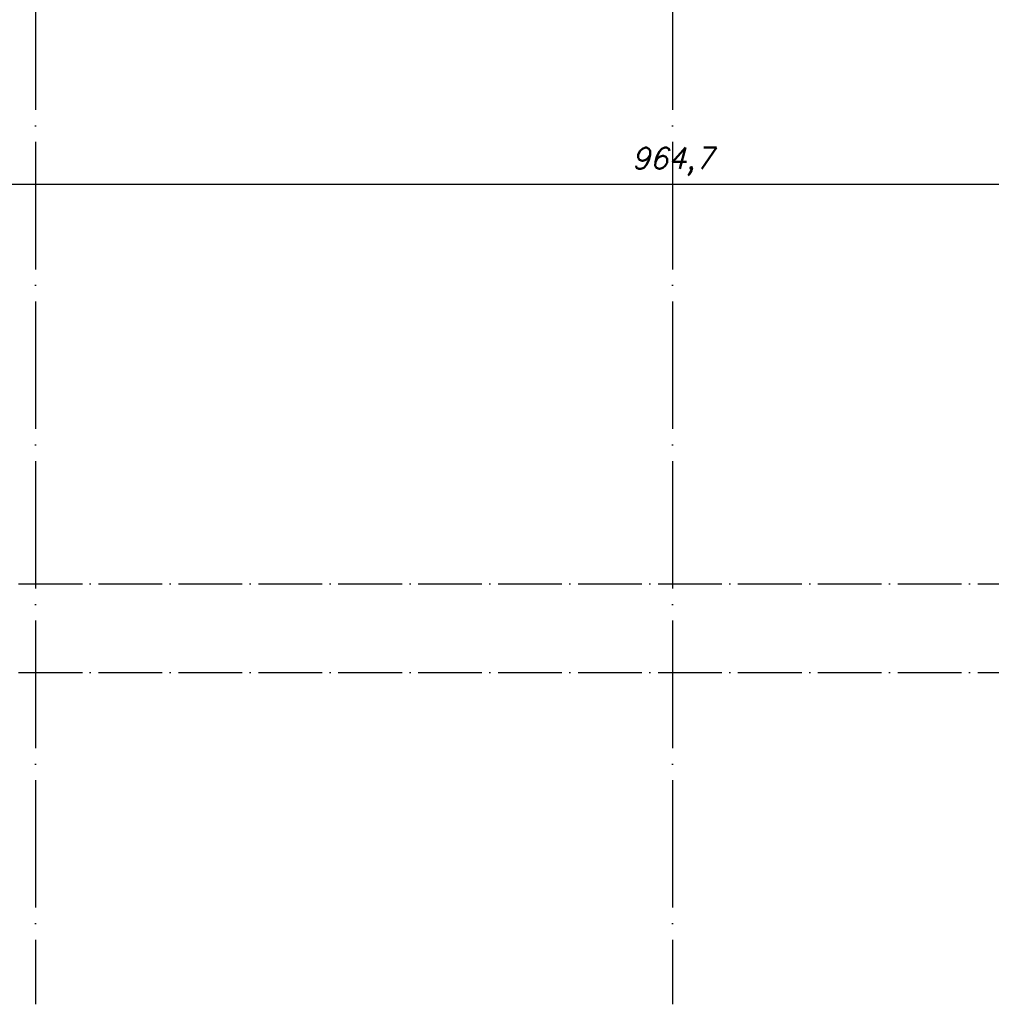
# Model space of a CAD drawing. Header units: millimetres. Extents: x 1814 to 94182, y 11562 to 49454.
# Tile 717 of 746: x 52481 to 52847, y 24915 to 25286. Entities that reach past the tile are written whole.
import ezdxf

# ---------------------------------------------------------------- set-up
doc = ezdxf.new("R2010")
doc.units = ezdxf.units.MM
doc.linetypes.add('ACAD_ISO04W100', pattern=[30, 24, -3, 0, -3])
doc.layers.add('AS_Siatki', color=72, linetype='Continuous')
doc.layers.add('osie', color=40, linetype='ACAD_ISO04W100')
doc.layers.add('wymiar', color=135, linetype='Continuous', lineweight=9)
doc.styles.add('WYMIARY', font='simplex.shx', dxfattribs={"oblique": 15})
doc.dimstyles.new('1-50', dxfattribs={"dimscale": 50, "dimtxt": 0.16, "dimasz": 0.2, "dimexe": 0.1, "dimexo": 0.1, "dimgap": 0.075, "dimtad": 1, "dimdec": 1, "dimrnd": 0.1, "dimzin": 9, "dimtxsty": 'WYMIARY', "dimblk": 'ARCHTICK', "dimcen": 0.2, "dimdle": 0.15, "dimadec": 1, "dimazin": 1, "dimtfac": 1, "dimtdec": 1, "dimtix": 1, "dimtmove": 2, "dimatfit": 3, "dimldrblk": 'ARCHTICK', "dimfxl": 0, "dimarcsym": 0})

# ---------------------------------------------------------------- blocks, each defined once
blk = doc.blocks.new('_ARCHTICK')
at = {"color": 0, "linetype": 'ByBlock', "lineweight": -2}
blk.add_solid([(0.398, 0.309), (0.309, 0.398), (-0.309, -0.398), (-0.398, -0.309)], dxfattribs=at)
blk = doc.blocks.new('*D2157')
at = {"layer": 'Defpoints', "color": 0}
for p in [(53209.13, 25278.81), (52244.43, 25231.38), (53209.13, 25223.63)]:
    blk.add_point(p, dxfattribs=at)
at = {"layer": 'wymiar', "color": 0, "lineweight": -2}
for p, q in [((52244.43, 25226.38), (52244.43, 25218.63)), ((53209.13, 25228.63), (53209.13, 25218.63)), ((52236.93, 25223.63), (53216.63, 25223.63))]:
    blk.add_line(p, q, dxfattribs=at)
at = {"layer": 'wymiar', "color": 0, "lineweight": -2, "xscale": 10, "yscale": 10, "zscale": 10, "rotation": 180}
blk.add_blockref('_ARCHTICK', (52244.43, 25223.63), dxfattribs=at)
at = {"layer": 'wymiar', "color": 0, "lineweight": -2, "xscale": 10, "yscale": 10, "zscale": 10}
blk.add_blockref('_ARCHTICK', (53209.13, 25223.63), dxfattribs=at)
at = {"layer": 'wymiar', "color": 0, "insert": (52726.78, 25232.14), "char_height": 8, "attachment_point": 5, "style": 'WYMIARY'}
blk.add_mtext('964,7', dxfattribs=at)

msp = doc.modelspace()

# ---------------------------------------------------------------- linework, layer by layer
at = {"layer": 'AS_Siatki', "color": 20, "linetype": 'ACAD_ISO04W100'}
msp.add_line((51396.875, 25039.705), (53359.375, 25039.705), dxfattribs=at)
at = {"layer": 'osie', "ltscale": 2}
for p, q in [((52486.775, 25660.206), (52486.775, 24914.705)), ((52726.775, 25660.206), (52726.775, 24914.705))]:
    msp.add_line(p, q, dxfattribs=at)
at = {"layer": 'osie'}
msp.add_line((51396.875, 25073.105), (53359.375, 25073.105), dxfattribs=at)

# ---------------------------------------------------------------- dimensions: what is measured, and where the dimension line sits
at = {"layer": 'wymiar'}
dim = msp.add_linear_dim(base=(53209.125, 25223.63), p1=(52244.425, 25231.38), p2=(53209.125, 25278.806), dimstyle='1-50', dxfattribs=at)
dim.commit()
dim.dimension.update_dxf_attribs({"geometry": '*D2157', "text_midpoint": (52726.775, 25232.142)})

doc.saveas('drawing.dxf')
